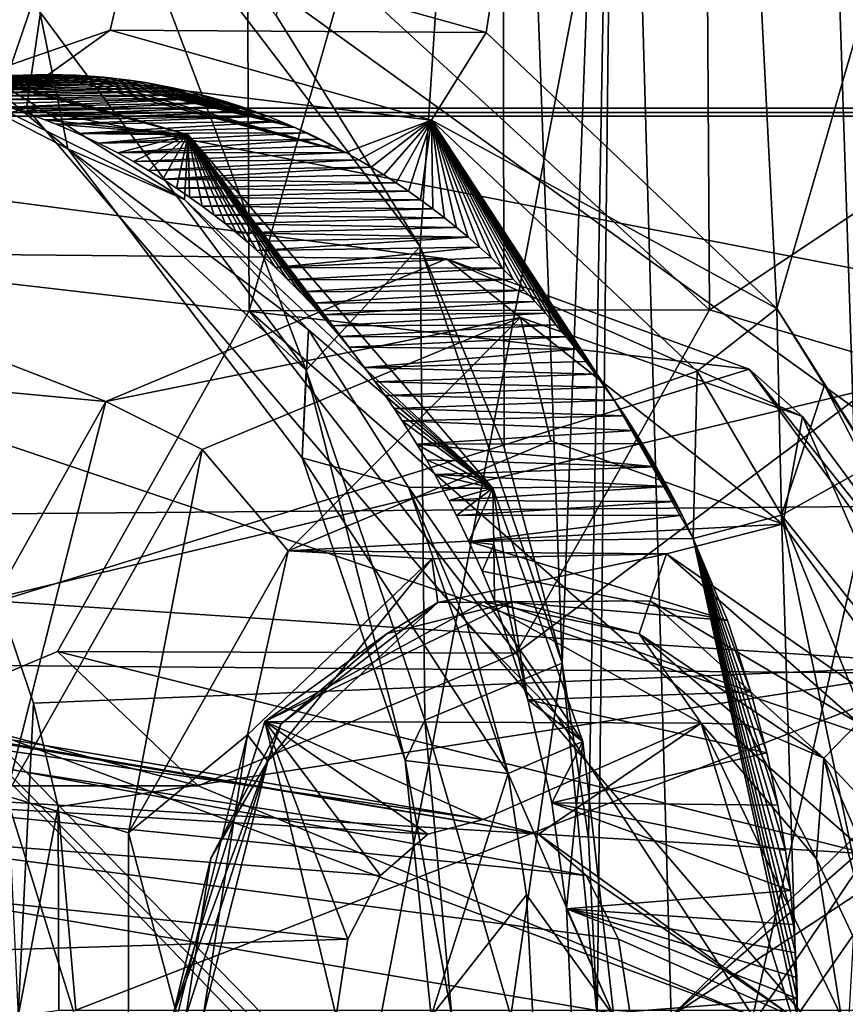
# Model space of a CAD drawing. Header units: metres. Extents: x -150 to 307, y -550 to 84.
# Tile 844 of 1056: x 195.9 to 197.69, y 0.03 to 2.16. Entities that reach past the tile are written whole.
import ezdxf

# ---------------------------------------------------------------- set-up
doc = ezdxf.new("R2010")
doc.units = ezdxf.units.M
doc.layers.add('solid_26006363', color=7, linetype='CONTINUOUS')

msp = doc.modelspace()

# ---------------------------------------------------------------- linework, layer by layer
at = {"layer": 'solid_26006363'}
for points in [[(198.146072, 19.081144, 915.328857), (199.540802, 0, 917.246277), (194.786896, 17.972216, 912.335938)], [(194.786896, 17.972216, 912.335938), (199.540802, 0, 917.246277), (191.723465, 15.818817, 909.606506)], [(191.723465, 15.818817, 909.606506), (199.540802, 0, 917.246277), (189.133835, 12.746095, 907.299255)], [(189.133835, 12.746095, 907.299255), (199.540802, 0, 917.246277), (187.168488, 8.932622, 905.548157)], [(195.273636, 11.861662, 915.513367), (195.172546, 0, 915.799988), (198.57399, 9.923516, 918.496826)], [(195.172546, 0, 915.799988), (196.683487, -0.000001, 917.118408), (198.57399, 9.923516, 918.496826)], [(196.683487, -0.000001, 917.118408), (198.445267, -0.000005, 918.641296), (198.57399, 9.923516, 918.496826)], [(187.168488, 8.932622, 905.548157), (199.540802, 0, 917.246277), (185.941635, 4.600022, 904.455078)], [(196.393082, 2.456889, 883.557129), (196.397308, 1.532032, 883.546936), (197.566177, 5.639544, 884.589905)], [(196.397308, 1.532032, 883.546936), (197.740829, 0.352828, 884.618469), (197.566177, 5.639544, 884.589905)], [(197.893372, 0.740257, 884.742798), (197.566177, 5.639544, 884.589905), (197.740829, 0.352828, 884.618469)], [(197.893372, 0.740257, 884.742798), (198.140289, 1.033847, 884.943542), (197.566177, 5.639544, 884.589905)], [(201.056717, 3.687634, 887.347107), (197.566177, 5.639544, 884.589905), (198.140289, 1.033847, 884.943542)], [(197.364212, 5.050066, 876.096985), (196.912155, 2.136158, 875.653564), (196.144913, 2.349464, 875.048401)], [(197.364212, 5.050066, 876.096985), (197.542923, 1.536497, 876.146423), (196.912155, 2.136158, 875.653564)], [(198.376495, 4.409564, 876.876587), (197.542923, 1.536497, 876.146423), (197.364212, 5.050066, 876.096985)], [(196.144913, 2.349464, 875.048401), (195.222839, 2.032915, 874.311462), (192.500885, 5.038192, 872.27356)], [(185.941635, 4.600022, 904.455078), (199.540802, 0, 917.246277), (185.524597, 0.000002, 904.083557)], [(198.376495, 4.409564, 876.876587), (198.516739, -0.000012, 876.913696), (197.542923, 1.536497, 876.146423)], [(196.94545, 4.357071, 878.67627), (196.455948, 2.17332, 878.230652), (196.768707, 1.671307, 878.472229)], [(196.951218, 1.2349, 878.612854), (196.94545, 4.357071, 878.67627), (196.768707, 1.671307, 878.472229)], [(196.951218, 1.2349, 878.612854), (197.077377, 0.766851, 878.7099), (196.94545, 4.357071, 878.67627)], [(197.198502, 4.045832, 878.867554), (196.94545, 4.357071, 878.67627), (197.077377, 0.766851, 878.7099)], [(197.134232, 0.386389, 878.753601), (197.198502, 4.045832, 878.867554), (197.077377, 0.766851, 878.7099)], [(197.134232, 0.386389, 878.753601), (197.15332, -0.000002, 878.76825), (197.198502, 4.045832, 878.867554)], [(197.15332, -0.000002, 878.76825), (197.313873, -0.000017, 878.896484), (197.198502, 4.045832, 878.867554)], [(197.198502, 4.045832, 878.867554), (197.313873, -0.000017, 878.896484), (199.410416, 2.050425, 880.590576)], [(197.198502, 4.045832, 878.867554), (199.410416, 2.050425, 880.590576), (200.126251, 2.782509, 881.177979)], [(52.118008, 3.784486, 673.061707), (287.815277, 3.786167, -97.865639), (287.022736, 1.972128, -98.107941)], [(179.537231, 1.972128, -280.206024), (195.914063, 1.972128, -275.727936), (179.708069, 3.786167, -281.016968)], [(195.914063, 1.972128, -275.727936), (196.179626, 3.786167, -276.513), (179.708069, 3.786167, -281.016968)], [(195.914063, 1.972128, -275.727936), (211.64624, 1.972128, -269.344177), (196.179626, 3.786167, -276.513)], [(211.64624, 1.972128, -269.344177), (212.002808, 3.786167, -270.092316), (196.179626, 3.786167, -276.513)], [(51.326496, 1.972128, 672.819702), (52.118008, 3.784486, 673.061707), (287.022736, 1.972128, -98.107941)], [(63.380936, 3.784486, 676.505127), (64.172447, 1.972128, 676.747131), (299.085419, 3.771021, -94.420006)], [(64.172447, 1.972128, 676.747131), (299.873505, 1.954857, -94.17907), (299.085419, 3.771021, -94.420006)], [(182.137512, 3.771021, -292.54895), (199.95607, 3.771021, -287.676636), (182.307404, 1.954857, -293.355347)], [(199.95607, 3.771021, -287.676636), (200.220139, 1.954857, -288.457275), (182.307404, 1.954857, -293.355347)], [(196.003555, 1.883528, 877.24646), (195.942871, 2.180866, 877.659729), (195.098282, 2.639075, 877.015381)], [(195.28009, 2.25854, 876.677856), (196.003555, 1.883528, 877.24646), (195.098282, 2.639075, 877.015381)], [(196.521667, 1.403159, 878.096313), (196.076874, 2.579483, 877.936707), (195.942871, 2.180866, 877.659729)], [(196.768707, 1.671307, 878.472229), (196.455948, 2.17332, 878.230652), (196.076874, 2.579483, 877.936707)], [(196.521667, 1.403159, 878.096313), (196.768707, 1.671307, 878.472229), (196.076874, 2.579483, 877.936707)], [(197.396973, 1.534162, 882.426025), (196.393082, 2.456889, 883.557129), (197.391327, 2.460511, 882.434937)], [(197.396973, 1.534162, 882.426025), (197.391327, 2.460511, 882.434937), (198.656006, 2.373408, 883.449036)], [(197.396973, 1.534162, 882.426025), (196.397308, 1.532032, 883.546936), (196.393082, 2.456889, 883.557129)], [(197.809998, 1.412571, 882.756165), (197.396973, 1.534162, 882.426025), (198.656006, 2.373408, 883.449036)], [(195.257278, 1.849392, 874.447876), (195.222839, 2.032915, 874.311462), (196.144913, 2.349464, 875.048401)], [(196.095612, 2.141456, 875.110535), (195.257278, 1.849392, 874.447876), (196.144913, 2.349464, 875.048401)], [(196.095612, 2.141456, 875.110535), (196.144913, 2.349464, 875.048401), (196.912155, 2.136158, 875.653564)], [(196.257523, 1.773507, 876.795593), (196.003555, 1.883528, 877.24646), (195.28009, 2.25854, 876.677856)], [(195.83519, 2.039029, 876.485596), (196.257523, 1.773507, 876.795593), (195.28009, 2.25854, 876.677856)], [(196.521667, 1.403159, 878.096313), (195.942871, 2.180866, 877.659729), (196.003555, 1.883528, 877.24646)], [(195.9617, 2.044778, 875.279297), (195.257278, 1.849392, 874.447876), (196.095612, 2.141456, 875.110535)], [(196.265091, 1.914154, 876.413025), (195.83519, 2.039029, 876.485596), (195.372971, 2.154732, 876.141846)], [(196.265091, 1.914154, 876.413025), (195.372971, 2.154732, 876.141846), (195.427307, 2.146837, 875.751709)], [(195.953766, 1.946818, 876.166138), (196.265091, 1.914154, 876.413025), (195.427307, 2.146837, 875.751709)], [(195.928482, 1.95616, 876.14624), (195.953766, 1.946818, 876.166138), (195.427307, 2.146837, 875.751709)], [(195.902542, 1.965158, 876.125793), (195.928482, 1.95616, 876.14624), (195.427307, 2.146837, 875.751709)], [(195.875946, 1.973771, 876.104797), (195.902542, 1.965158, 876.125793), (195.427307, 2.146837, 875.751709)], [(196.79364, 1.945553, 875.663757), (195.9617, 2.044778, 875.279297), (196.095612, 2.141456, 875.110535)], [(196.79364, 1.945553, 875.663757), (196.095612, 2.141456, 875.110535), (196.912155, 2.136158, 875.653564)], [(196.79364, 1.945553, 875.663757), (196.912155, 2.136158, 875.653564), (197.542923, 1.536497, 876.146423)], [(195.9617, 2.044778, 875.279297), (195.494873, 2.032519, 875.803284), (194.701538, 1.760772, 875.169678)], [(195.9617, 2.044778, 875.279297), (194.701538, 1.760772, 875.169678), (195.155396, 1.769832, 874.645142)], [(195.9617, 2.044778, 875.279297), (195.155396, 1.769832, 874.645142), (195.257278, 1.849392, 874.447876)], [(195.991852, 2.044416, 875.302795), (195.494873, 2.032519, 875.803284), (195.9617, 2.044778, 875.279297)], [(195.991852, 2.044416, 875.302795), (195.531189, 2.031989, 875.832092), (195.494873, 2.032519, 875.803284)], [(195.991852, 2.044416, 875.302795), (196.022003, 2.043349, 875.326294), (195.531189, 2.031989, 875.832092)], [(196.022003, 2.043349, 875.326294), (195.566696, 2.030445, 875.860229), (195.531189, 2.031989, 875.832092)], [(196.022003, 2.043349, 875.326294), (196.052139, 2.041569, 875.349731), (195.566696, 2.030445, 875.860229)], [(196.052139, 2.041569, 875.349731), (195.60141, 2.02796, 875.887756), (195.566696, 2.030445, 875.860229)], [(196.052139, 2.041569, 875.349731), (196.082245, 2.039078, 875.373169), (195.60141, 2.02796, 875.887756)], [(196.082245, 2.039078, 875.373169), (195.635284, 2.024602, 875.914551), (195.60141, 2.02796, 875.887756)], [(196.082245, 2.039078, 875.373169), (196.112305, 2.03588, 875.396545), (195.635284, 2.024602, 875.914551)], [(196.112305, 2.03588, 875.396545), (195.668304, 2.02044, 875.940735), (195.635284, 2.024602, 875.914551)], [(196.112305, 2.03588, 875.396545), (196.142334, 2.031975, 875.419861), (195.668304, 2.02044, 875.940735)], [(196.142334, 2.031975, 875.419861), (195.700394, 2.015549, 875.966125), (195.668304, 2.02044, 875.940735)], [(196.142334, 2.031975, 875.419861), (196.172287, 2.027365, 875.443115), (195.700394, 2.015549, 875.966125)], [(196.265091, 1.914154, 876.413025), (196.257523, 1.773507, 876.795593), (195.83519, 2.039029, 876.485596)], [(195.991852, 2.044416, 875.302795), (195.9617, 2.044778, 875.279297), (196.607513, 1.875472, 875.779785)], [(196.79364, 1.945553, 875.663757), (196.607513, 1.875472, 875.779785), (195.9617, 2.044778, 875.279297)], [(195.991852, 2.044416, 875.302795), (196.607513, 1.875472, 875.779785), (196.022003, 2.043349, 875.326294)], [(196.022003, 2.043349, 875.326294), (196.607513, 1.875472, 875.779785), (196.494965, 1.930861, 875.692993)], [(196.022003, 2.043349, 875.326294), (196.494965, 1.930861, 875.692993), (196.052139, 2.041569, 875.349731)], [(196.052139, 2.041569, 875.349731), (196.494965, 1.930861, 875.692993), (196.082245, 2.039078, 875.373169)], [(196.082245, 2.039078, 875.373169), (196.494965, 1.930861, 875.692993), (196.112305, 2.03588, 875.396545)], [(196.112305, 2.03588, 875.396545), (196.494965, 1.930861, 875.692993), (196.142334, 2.031975, 875.419861)], [(196.142334, 2.031975, 875.419861), (196.494965, 1.930861, 875.692993), (196.172287, 2.027365, 875.443115)], [(199.410416, 2.050425, 880.590576), (197.313873, -0.000017, 878.896484), (199.166473, 1.613418, 880.389099)], [(196.172287, 2.027365, 875.443115), (195.731598, 2.009992, 875.990784), (195.700394, 2.015549, 875.966125)], [(196.172287, 2.027365, 875.443115), (196.202179, 2.022055, 875.46637), (195.731598, 2.009992, 875.990784)], [(196.202179, 2.022055, 875.46637), (196.231995, 2.016044, 875.489502), (195.731598, 2.009992, 875.990784)], [(196.231995, 2.016044, 875.489502), (195.761978, 2.003815, 876.014771), (195.731598, 2.009992, 875.990784)], [(196.231995, 2.016044, 875.489502), (196.261719, 2.009336, 875.512512), (195.761978, 2.003815, 876.014771)], [(196.172287, 2.027365, 875.443115), (196.494965, 1.930861, 875.692993), (196.202179, 2.022055, 875.46637)], [(196.202179, 2.022055, 875.46637), (196.494965, 1.930861, 875.692993), (196.437561, 1.954566, 875.648682)], [(196.202179, 2.022055, 875.46637), (196.437561, 1.954566, 875.648682), (196.261719, 2.009336, 875.512512)], [(196.202179, 2.022055, 875.46637), (196.261719, 2.009336, 875.512512), (196.231995, 2.016044, 875.489502)], [(196.261719, 2.009336, 875.512512), (195.791611, 1.997056, 876.038208), (195.761978, 2.003815, 876.014771)], [(196.261719, 2.009336, 875.512512), (196.291336, 2.001933, 875.535522), (195.791611, 1.997056, 876.038208)], [(196.291336, 2.001933, 875.535522), (195.820526, 1.989753, 876.061035), (195.791611, 1.997056, 876.038208)], [(196.291336, 2.001933, 875.535522), (196.320847, 1.993836, 875.55835), (195.820526, 1.989753, 876.061035)], [(196.320847, 1.993836, 875.55835), (195.848618, 1.981979, 876.083191), (195.820526, 1.989753, 876.061035)], [(196.320847, 1.993836, 875.55835), (195.875946, 1.973771, 876.104797), (195.848618, 1.981979, 876.083191)], [(196.320847, 1.993836, 875.55835), (196.350235, 1.985049, 875.581116), (195.875946, 1.973771, 876.104797)], [(196.261719, 2.009336, 875.512512), (196.437561, 1.954566, 875.648682), (196.291336, 2.001933, 875.535522)], [(196.291336, 2.001933, 875.535522), (196.437561, 1.954566, 875.648682), (196.320847, 1.993836, 875.55835)], [(196.320847, 1.993836, 875.55835), (196.437561, 1.954566, 875.648682), (196.379486, 1.975572, 875.60376)], [(196.320847, 1.993836, 875.55835), (196.379486, 1.975572, 875.60376), (196.350235, 1.985049, 875.581116)], [(51.326496, 1.972128, 672.819702), (286.751587, 0, -98.190849), (51.055336, 0, 672.736816)], [(51.326496, 1.972128, 672.819702), (287.022736, 1.972128, -98.107941), (286.751587, 0, -98.190849)], [(64.172447, 1.972128, 676.747131), (64.443604, 0, 676.830017), (299.873505, 1.954857, -94.17907)], [(179.537231, 1.972128, -280.206024), (188.927185, 0, -277.599701), (195.914063, 1.972128, -275.727936)], [(195.914063, 1.972128, -275.727936), (188.927185, 0, -277.599701), (197.603653, 0, -274.843964)], [(196.350235, 1.985049, 875.581116), (195.902542, 1.965158, 876.125793), (195.875946, 1.973771, 876.104797)], [(196.350235, 1.985049, 875.581116), (196.379486, 1.975572, 875.60376), (195.902542, 1.965158, 876.125793)], [(196.379486, 1.975572, 875.60376), (195.928482, 1.95616, 876.14624), (195.902542, 1.965158, 876.125793)], [(195.914063, 1.972128, -275.727936), (197.603653, 0, -274.843964), (206.087204, 0, -271.541718)], [(195.914063, 1.972128, -275.727936), (206.087204, 0, -271.541718), (211.64624, 1.972128, -269.344177)], [(196.379486, 1.975572, 875.60376), (196.4086, 1.96541, 875.626282), (195.928482, 1.95616, 876.14624)], [(196.379486, 1.975572, 875.60376), (196.437561, 1.954566, 875.648682), (196.4086, 1.96541, 875.626282)], [(64.443604, 0, 676.830017), (300.139832, 0, -94.097641), (299.873505, 1.954857, -94.17907)], [(182.307404, 1.954857, -293.355347), (200.220139, 1.954857, -288.457275), (192.05072, 0, -291.263794)], [(200.220139, 1.954857, -288.457275), (210.262085, 0, -284.97406), (192.05072, 0, -291.263794)], [(196.086395, 1.334746, 873.704224), (193.592865, 1.568165, 876.198669), (194.498505, 1.95049, 876.922424)], [(196.825668, 1.644438, 874.310364), (194.498505, 1.95049, 876.922424), (195.285217, 1.65896, 877.542664)], [(196.825668, 1.644438, 874.310364), (196.086395, 1.334746, 873.704224), (194.498505, 1.95049, 876.922424)], [(196.4086, 1.96541, 875.626282), (195.953766, 1.946818, 876.166138), (195.928482, 1.95616, 876.14624)], [(196.4086, 1.96541, 875.626282), (196.437561, 1.954566, 875.648682), (195.953766, 1.946818, 876.166138)], [(196.437561, 1.954566, 875.648682), (195.978317, 1.937189, 876.185486), (195.953766, 1.946818, 876.166138)], [(195.953766, 1.946818, 876.166138), (195.978317, 1.937189, 876.185486), (196.265091, 1.914154, 876.413025)], [(196.437561, 1.954566, 875.648682), (196.466354, 1.943049, 875.670898), (195.978317, 1.937189, 876.185486)], [(196.437561, 1.954566, 875.648682), (196.494965, 1.930861, 875.692993), (196.466354, 1.943049, 875.670898)], [(196.466354, 1.943049, 875.670898), (196.025452, 1.91715, 876.222595), (195.978317, 1.937189, 876.185486)], [(195.978317, 1.937189, 876.185486), (196.025452, 1.91715, 876.222595), (196.265091, 1.914154, 876.413025)], [(196.466354, 1.943049, 875.670898), (196.494965, 1.930861, 875.692993), (196.025452, 1.91715, 876.222595)], [(196.494965, 1.930861, 875.692993), (196.523407, 1.918006, 875.714966), (196.025452, 1.91715, 876.222595)], [(196.494965, 1.930861, 875.692993), (196.607513, 1.875472, 875.779785), (196.551636, 1.904487, 875.736694)], [(196.494965, 1.930861, 875.692993), (196.551636, 1.904487, 875.736694), (196.523407, 1.918006, 875.714966)], [(196.79364, 1.945553, 875.663757), (196.635483, 1.859784, 875.801331), (196.607513, 1.875472, 875.779785)], [(196.79364, 1.945553, 875.663757), (196.662537, 1.843837, 875.822144), (196.635483, 1.859784, 875.801331)], [(196.79364, 1.945553, 875.663757), (196.689713, 1.827043, 875.843018), (196.662537, 1.843837, 875.822144)], [(196.79364, 1.945553, 875.663757), (196.71666, 1.8096, 875.86377), (196.689713, 1.827043, 875.843018)], [(196.79364, 1.945553, 875.663757), (196.743362, 1.791511, 875.884277), (196.71666, 1.8096, 875.86377)], [(196.79364, 1.945553, 875.663757), (196.769806, 1.772776, 875.904602), (196.743362, 1.791511, 875.884277)], [(196.79364, 1.945553, 875.663757), (196.796005, 1.753402, 875.924683), (196.769806, 1.772776, 875.904602)], [(196.79364, 1.945553, 875.663757), (197.542923, 1.536497, 876.146423), (197.370377, 1.400549, 876.11261)], [(196.79364, 1.945553, 875.663757), (197.189987, 1.337646, 876.226135), (197.169998, 1.366087, 876.210876)], [(196.79364, 1.945553, 875.663757), (197.370377, 1.400549, 876.11261), (197.189987, 1.337646, 876.226135)], [(196.79364, 1.945553, 875.663757), (197.169998, 1.366087, 876.210876), (197.149567, 1.394084, 876.195313)], [(196.79364, 1.945553, 875.663757), (197.149567, 1.394084, 876.195313), (197.128693, 1.421629, 876.179382)], [(196.79364, 1.945553, 875.663757), (197.128693, 1.421629, 876.179382), (197.107407, 1.44871, 876.163147)], [(196.79364, 1.945553, 875.663757), (197.107407, 1.44871, 876.163147), (197.085678, 1.475317, 876.146545)], [(196.79364, 1.945553, 875.663757), (197.085678, 1.475317, 876.146545), (197.063538, 1.501439, 876.129639)], [(196.79364, 1.945553, 875.663757), (197.063538, 1.501439, 876.129639), (197.041, 1.527063, 876.112427)], [(196.79364, 1.945553, 875.663757), (197.041, 1.527063, 876.112427), (197.018082, 1.552179, 876.09491)], [(196.79364, 1.945553, 875.663757), (197.018082, 1.552179, 876.09491), (196.994766, 1.576774, 876.077087)], [(196.79364, 1.945553, 875.663757), (196.994766, 1.576774, 876.077087), (196.971085, 1.600838, 876.05896)], [(196.79364, 1.945553, 875.663757), (196.971085, 1.600838, 876.05896), (196.947052, 1.624359, 876.040527)], [(196.79364, 1.945553, 875.663757), (196.947052, 1.624359, 876.040527), (196.922668, 1.647324, 876.021851)], [(196.79364, 1.945553, 875.663757), (196.922668, 1.647324, 876.021851), (196.897949, 1.669722, 876.00293)], [(196.79364, 1.945553, 875.663757), (196.897949, 1.669722, 876.00293), (196.87291, 1.691542, 875.983704)], [(196.79364, 1.945553, 875.663757), (196.87291, 1.691542, 875.983704), (196.847565, 1.712772, 875.964294)], [(196.79364, 1.945553, 875.663757), (196.847565, 1.712772, 875.964294), (196.821915, 1.733397, 875.94458)], [(196.79364, 1.945553, 875.663757), (196.821915, 1.733397, 875.94458), (196.796005, 1.753402, 875.924683)], [(196.523407, 1.918006, 875.714966), (196.07019, 1.896189, 876.257813), (196.025452, 1.91715, 876.222595)], [(196.025452, 1.91715, 876.222595), (196.07019, 1.896189, 876.257813), (196.265091, 1.914154, 876.413025)], [(196.523407, 1.918006, 875.714966), (196.551636, 1.904487, 875.736694), (196.07019, 1.896189, 876.257813)], [(196.07019, 1.896189, 876.257813), (196.112488, 1.874574, 876.291077), (196.265091, 1.914154, 876.413025)], [(196.551636, 1.904487, 875.736694), (196.112488, 1.874574, 876.291077), (196.07019, 1.896189, 876.257813)], [(196.112488, 1.874574, 876.291077), (196.146591, 1.855841, 876.317932), (196.265091, 1.914154, 876.413025)], [(196.551636, 1.904487, 875.736694), (196.579681, 1.890308, 875.758301), (196.112488, 1.874574, 876.291077)], [(196.146591, 1.855841, 876.317932), (196.179153, 1.836821, 876.343506), (196.265091, 1.914154, 876.413025)], [(196.179153, 1.836821, 876.343506), (196.21022, 1.81761, 876.36792), (196.265091, 1.914154, 876.413025)], [(196.21022, 1.81761, 876.36792), (196.239944, 1.798222, 876.391235), (196.265091, 1.914154, 876.413025)], [(196.239944, 1.798222, 876.391235), (196.268311, 1.778775, 876.413513), (196.265091, 1.914154, 876.413025)], [(196.265091, 1.914154, 876.413025), (196.926834, 1.146719, 876.929993), (196.257523, 1.773507, 876.795593)], [(196.671402, 1.377871, 876.728943), (196.926834, 1.146719, 876.929993), (196.265091, 1.914154, 876.413025)], [(196.648178, 1.409064, 876.710815), (196.671402, 1.377871, 876.728943), (196.265091, 1.914154, 876.413025)], [(196.613831, 1.452886, 876.684021), (196.648178, 1.409064, 876.710815), (196.265091, 1.914154, 876.413025)], [(196.595047, 1.475743, 876.669312), (196.613831, 1.452886, 876.684021), (196.265091, 1.914154, 876.413025)], [(196.575089, 1.499244, 876.653748), (196.595047, 1.475743, 876.669312), (196.265091, 1.914154, 876.413025)], [(196.553894, 1.523351, 876.637146), (196.575089, 1.499244, 876.653748), (196.265091, 1.914154, 876.413025)], [(196.531342, 1.548086, 876.619507), (196.553894, 1.523351, 876.637146), (196.265091, 1.914154, 876.413025)], [(196.507355, 1.573388, 876.600769), (196.531342, 1.548086, 876.619507), (196.265091, 1.914154, 876.413025)], [(196.481827, 1.59928, 876.580811), (196.507355, 1.573388, 876.600769), (196.265091, 1.914154, 876.413025)], [(196.454666, 1.625672, 876.55957), (196.481827, 1.59928, 876.580811), (196.265091, 1.914154, 876.413025)], [(196.414093, 1.663038, 876.527771), (196.454666, 1.625672, 876.55957), (196.265091, 1.914154, 876.413025)], [(196.392441, 1.682001, 876.510803), (196.414093, 1.663038, 876.527771), (196.265091, 1.914154, 876.413025)], [(196.369766, 1.701166, 876.493042), (196.392441, 1.682001, 876.510803), (196.265091, 1.914154, 876.413025)], [(196.3461, 1.720444, 876.474487), (196.369766, 1.701166, 876.493042), (196.265091, 1.914154, 876.413025)], [(196.32135, 1.739825, 876.455078), (196.3461, 1.720444, 876.474487), (196.265091, 1.914154, 876.413025)], [(196.29541, 1.759307, 876.434753), (196.32135, 1.739825, 876.455078), (196.265091, 1.914154, 876.413025)], [(196.268311, 1.778775, 876.413513), (196.29541, 1.759307, 876.434753), (196.265091, 1.914154, 876.413025)], [(196.551636, 1.904487, 875.736694), (196.607513, 1.875472, 875.779785), (196.579681, 1.890308, 875.758301)], [(196.512405, 1.212496, 877.613098), (196.521667, 1.403159, 878.096313), (196.003555, 1.883528, 877.24646)], [(196.526367, 1.490305, 876.990845), (196.003555, 1.883528, 877.24646), (196.257523, 1.773507, 876.795593)], [(196.526367, 1.490305, 876.990845), (196.512405, 1.212496, 877.613098), (196.003555, 1.883528, 877.24646)], [(196.579681, 1.890308, 875.758301), (196.607513, 1.875472, 875.779785), (196.112488, 1.874574, 876.291077)], [(196.607513, 1.875472, 875.779785), (196.146591, 1.855841, 876.317932), (196.112488, 1.874574, 876.291077)], [(196.607513, 1.875472, 875.779785), (196.635483, 1.859784, 875.801331), (196.146591, 1.855841, 876.317932)], [(196.635483, 1.859784, 875.801331), (196.179153, 1.836821, 876.343506), (196.146591, 1.855841, 876.317932)], [(196.635483, 1.859784, 875.801331), (196.662537, 1.843837, 875.822144), (196.179153, 1.836821, 876.343506)], [(196.662537, 1.843837, 875.822144), (196.21022, 1.81761, 876.36792), (196.179153, 1.836821, 876.343506)], [(196.662537, 1.843837, 875.822144), (196.689713, 1.827043, 875.843018), (196.21022, 1.81761, 876.36792)], [(196.689713, 1.827043, 875.843018), (196.71666, 1.8096, 875.86377), (196.21022, 1.81761, 876.36792)], [(196.71666, 1.8096, 875.86377), (196.239944, 1.798222, 876.391235), (196.21022, 1.81761, 876.36792)], [(196.71666, 1.8096, 875.86377), (196.743362, 1.791511, 875.884277), (196.239944, 1.798222, 876.391235)], [(196.743362, 1.791511, 875.884277), (196.268311, 1.778775, 876.413513), (196.239944, 1.798222, 876.391235)], [(196.743362, 1.791511, 875.884277), (196.769806, 1.772776, 875.904602), (196.268311, 1.778775, 876.413513)], [(196.769806, 1.772776, 875.904602), (196.29541, 1.759307, 876.434753), (196.268311, 1.778775, 876.413513)], [(196.926834, 1.146719, 876.929993), (196.526367, 1.490305, 876.990845), (196.257523, 1.773507, 876.795593)], [(196.769806, 1.772776, 875.904602), (196.796005, 1.753402, 875.924683), (196.29541, 1.759307, 876.434753)], [(196.796005, 1.753402, 875.924683), (196.32135, 1.739825, 876.455078), (196.29541, 1.759307, 876.434753)], [(196.796005, 1.753402, 875.924683), (196.821915, 1.733397, 875.94458), (196.32135, 1.739825, 876.455078)], [(196.821915, 1.733397, 875.94458), (196.3461, 1.720444, 876.474487), (196.32135, 1.739825, 876.455078)], [(196.821915, 1.733397, 875.94458), (196.847565, 1.712772, 875.964294), (196.3461, 1.720444, 876.474487)], [(196.847565, 1.712772, 875.964294), (196.369766, 1.701166, 876.493042), (196.3461, 1.720444, 876.474487)], [(196.847565, 1.712772, 875.964294), (196.87291, 1.691542, 875.983704), (196.369766, 1.701166, 876.493042)], [(196.87291, 1.691542, 875.983704), (196.392441, 1.682001, 876.510803), (196.369766, 1.701166, 876.493042)], [(196.87291, 1.691542, 875.983704), (196.414093, 1.663038, 876.527771), (196.392441, 1.682001, 876.510803)], [(196.87291, 1.691542, 875.983704), (196.897949, 1.669722, 876.00293), (196.414093, 1.663038, 876.527771)], [(196.897949, 1.669722, 876.00293), (196.454666, 1.625672, 876.55957), (196.414093, 1.663038, 876.527771)], [(196.897949, 1.669722, 876.00293), (196.922668, 1.647324, 876.021851), (196.454666, 1.625672, 876.55957)], [(196.779099, 0.64314, 878.293213), (196.768707, 1.671307, 878.472229), (196.521667, 1.403159, 878.096313)], [(196.951218, 1.2349, 878.612854), (196.768707, 1.671307, 878.472229), (197.077377, 0.766851, 878.7099)], [(196.779099, 0.64314, 878.293213), (197.077377, 0.766851, 878.7099), (196.768707, 1.671307, 878.472229)], [(197.483032, 1.404932, 874.846069), (195.285217, 1.65896, 877.542664), (195.853302, 0.901323, 877.986633)], [(197.483032, 1.404932, 874.846069), (196.825668, 1.644438, 874.310364), (195.285217, 1.65896, 877.542664)], [(196.922668, 1.647324, 876.021851), (196.947052, 1.624359, 876.040527), (196.454666, 1.625672, 876.55957)], [(196.986496, 1.517393, 874.107422), (196.086395, 1.334746, 873.704224), (196.825668, 1.644438, 874.310364)], [(196.947052, 1.624359, 876.040527), (196.481827, 1.59928, 876.580811), (196.454666, 1.625672, 876.55957)], [(197.599228, 1.302376, 874.598022), (196.825668, 1.644438, 874.310364), (197.483032, 1.404932, 874.846069)], [(197.599228, 1.302376, 874.598022), (196.986496, 1.517393, 874.107422), (196.825668, 1.644438, 874.310364)], [(196.947052, 1.624359, 876.040527), (196.971085, 1.600838, 876.05896), (196.481827, 1.59928, 876.580811)], [(199.166473, 1.613418, 880.389099), (197.313873, -0.000017, 878.896484), (198.969345, 1.087992, 880.225891)], [(196.971085, 1.600838, 876.05896), (196.507355, 1.573388, 876.600769), (196.481827, 1.59928, 876.580811)], [(196.971085, 1.600838, 876.05896), (196.994766, 1.576774, 876.077087), (196.507355, 1.573388, 876.600769)], [(196.086395, 1.334746, 873.704224), (195.626236, 0.516149, 873.325134), (193.592865, 1.568165, 876.198669)], [(196.994766, 1.576774, 876.077087), (196.531342, 1.548086, 876.619507), (196.507355, 1.573388, 876.600769)], [(196.994766, 1.576774, 876.077087), (197.018082, 1.552179, 876.09491), (196.531342, 1.548086, 876.619507)], [(197.018082, 1.552179, 876.09491), (196.553894, 1.523351, 876.637146), (196.531342, 1.548086, 876.619507)], [(197.018082, 1.552179, 876.09491), (197.041, 1.527063, 876.112427), (196.553894, 1.523351, 876.637146)], [(196.397308, 1.532032, 883.546936), (195.981705, 0.791816, 883.207458), (197.740829, 0.352828, 884.618469)], [(196.977524, 0.788705, 882.083374), (195.981705, 0.791816, 883.207458), (196.397308, 1.532032, 883.546936)], [(196.977524, 0.788705, 882.083374), (196.397308, 1.532032, 883.546936), (197.396973, 1.534162, 882.426025)], [(197.041, 1.527063, 876.112427), (196.575089, 1.499244, 876.653748), (196.553894, 1.523351, 876.637146)], [(197.041, 1.527063, 876.112427), (197.063538, 1.501439, 876.129639), (196.575089, 1.499244, 876.653748)], [(197.809998, 1.412571, 882.756165), (196.977524, 0.788705, 882.083374), (197.396973, 1.534162, 882.426025)], [(197.370377, 1.400549, 876.11261), (197.542923, 1.536497, 876.146423), (197.553635, 1.088384, 876.250549)], [(197.646606, 1.370085, 876.227051), (197.553635, 1.088384, 876.250549), (197.542923, 1.536497, 876.146423)], [(198.516739, -0.000012, 876.913696), (197.646606, 1.370085, 876.227051), (197.542923, 1.536497, 876.146423)], [(196.295868, 1.23095, 873.556213), (196.086395, 1.334746, 873.704224), (196.986496, 1.517393, 874.107422)], [(196.481918, 1.010884, 873.569153), (196.295868, 1.23095, 873.556213), (196.986496, 1.517393, 874.107422)], [(196.481918, 1.010884, 873.569153), (196.986496, 1.517393, 874.107422), (197.052612, 1.249294, 874.024353)], [(197.063538, 1.501439, 876.129639), (196.595047, 1.475743, 876.669312), (196.575089, 1.499244, 876.653748)], [(197.063538, 1.501439, 876.129639), (197.085678, 1.475317, 876.146545), (196.595047, 1.475743, 876.669312)], [(197.556503, 1.068693, 874.422974), (197.052612, 1.249294, 874.024353), (196.986496, 1.517393, 874.107422)], [(197.599228, 1.302376, 874.598022), (197.556503, 1.068693, 874.422974), (196.986496, 1.517393, 874.107422)], [(196.526367, 1.490305, 876.990845), (196.743332, 1.148548, 877.1474), (196.512405, 1.212496, 877.613098)], [(196.926834, 1.146719, 876.929993), (196.743332, 1.148548, 877.1474), (196.526367, 1.490305, 876.990845)], [(197.085678, 1.475317, 876.146545), (196.613831, 1.452886, 876.684021), (196.595047, 1.475743, 876.669312)], [(197.085678, 1.475317, 876.146545), (197.107407, 1.44871, 876.163147), (196.613831, 1.452886, 876.684021)], [(197.107407, 1.44871, 876.163147), (196.648178, 1.409064, 876.710815), (196.613831, 1.452886, 876.684021)], [(197.107407, 1.44871, 876.163147), (197.128693, 1.421629, 876.179382), (196.648178, 1.409064, 876.710815)], [(197.128693, 1.421629, 876.179382), (197.149567, 1.394084, 876.195313), (196.648178, 1.409064, 876.710815)], [(197.809998, 1.412571, 882.756165), (197.490952, -0.000001, 882.492859), (196.977524, 0.788705, 882.083374)], [(197.936996, 0, 882.634705), (197.490952, -0.000001, 882.492859), (197.809998, 1.412571, 882.756165)], [(197.483032, 1.404932, 874.846069), (195.853302, 0.901323, 877.986633), (197.95253, 0.762487, 875.226501)], [(196.736298, 0.55558, 877.779541), (196.521667, 1.403159, 878.096313), (196.512405, 1.212496, 877.613098)], [(196.779099, 0.64314, 878.293213), (196.521667, 1.403159, 878.096313), (196.736298, 0.55558, 877.779541)], [(197.149567, 1.394084, 876.195313), (196.671402, 1.377871, 876.728943), (196.648178, 1.409064, 876.710815)], [(197.149567, 1.394084, 876.195313), (197.169998, 1.366087, 876.210876), (196.671402, 1.377871, 876.728943)], [(197.370377, 1.400549, 876.11261), (197.361847, 1.037535, 876.357056), (197.189987, 1.337646, 876.226135)], [(197.370377, 1.400549, 876.11261), (197.553635, 1.088384, 876.250549), (197.361847, 1.037535, 876.357056)], [(198.037231, 0.707179, 874.945313), (197.483032, 1.404932, 874.846069), (197.95253, 0.762487, 875.226501)], [(198.037231, 0.707179, 874.945313), (197.599228, 1.302376, 874.598022), (197.483032, 1.404932, 874.846069)], [(196.671402, 1.377871, 876.728943), (196.692673, 1.348085, 876.745544), (196.926834, 1.146719, 876.929993)], [(197.169998, 1.366087, 876.210876), (196.692673, 1.348085, 876.745544), (196.671402, 1.377871, 876.728943)], [(197.646606, 1.370085, 876.227051), (197.738373, 1.191783, 876.29834), (197.553635, 1.088384, 876.250549)], [(198.516739, -0.000012, 876.913696), (197.738373, 1.191783, 876.29834), (197.646606, 1.370085, 876.227051)], [(197.169998, 1.366087, 876.210876), (197.189987, 1.337646, 876.226135), (196.692673, 1.348085, 876.745544)], [(196.692673, 1.348085, 876.745544), (196.712189, 1.319687, 876.760803), (196.926834, 1.146719, 876.929993)], [(197.189987, 1.337646, 876.226135), (196.712189, 1.319687, 876.760803), (196.692673, 1.348085, 876.745544)], [(195.869675, 0.478622, 873.212891), (195.626236, 0.516149, 873.325134), (196.086395, 1.334746, 873.704224)], [(196.295868, 1.23095, 873.556213), (195.869675, 0.478622, 873.212891), (196.086395, 1.334746, 873.704224)], [(197.189987, 1.337646, 876.226135), (197.212997, 1.303556, 876.243652), (196.712189, 1.319687, 876.760803)], [(197.189987, 1.337646, 876.226135), (197.361847, 1.037535, 876.357056), (197.337433, 1.087796, 876.338501)], [(197.189987, 1.337646, 876.226135), (197.337433, 1.087796, 876.338501), (197.322205, 1.117615, 876.326904)], [(197.189987, 1.337646, 876.226135), (197.322205, 1.117615, 876.326904), (197.30484, 1.150264, 876.31366)], [(197.189987, 1.337646, 876.226135), (197.30484, 1.150264, 876.31366), (197.281036, 1.192955, 876.295532)], [(197.189987, 1.337646, 876.226135), (197.281036, 1.192955, 876.295532), (197.25116, 1.243447, 876.272766)], [(197.189987, 1.337646, 876.226135), (197.25116, 1.243447, 876.272766), (197.233261, 1.272207, 876.259094)], [(197.189987, 1.337646, 876.226135), (197.233261, 1.272207, 876.259094), (197.212997, 1.303556, 876.243652)], [(196.712189, 1.319687, 876.760803), (196.730103, 1.292648, 876.77478), (196.926834, 1.146719, 876.929993)], [(197.212997, 1.303556, 876.243652), (196.730103, 1.292648, 876.77478), (196.712189, 1.319687, 876.760803)], [(197.212997, 1.303556, 876.243652), (197.233261, 1.272207, 876.259094), (196.730103, 1.292648, 876.77478)], [(196.730103, 1.292648, 876.77478), (196.761734, 1.242481, 876.799438), (196.926834, 1.146719, 876.929993)], [(197.233261, 1.272207, 876.259094), (196.761734, 1.242481, 876.799438), (196.730103, 1.292648, 876.77478)], [(197.914383, 0.580043, 874.704346), (197.556503, 1.068693, 874.422974), (197.599228, 1.302376, 874.598022)], [(198.037231, 0.707179, 874.945313), (197.914383, 0.580043, 874.704346), (197.599228, 1.302376, 874.598022)], [(197.233261, 1.272207, 876.259094), (197.25116, 1.243447, 876.272766), (196.761734, 1.242481, 876.799438)], [(196.481918, 1.010884, 873.569153), (197.052612, 1.249294, 874.024353), (197.556503, 1.068693, 874.422974)], [(197.25116, 1.243447, 876.272766), (197.281036, 1.192955, 876.295532), (196.761734, 1.242481, 876.799438)], [(196.761734, 1.242481, 876.799438), (196.782272, 1.208091, 876.81543), (196.926834, 1.146719, 876.929993)], [(197.281036, 1.192955, 876.295532), (196.782272, 1.208091, 876.81543), (196.761734, 1.242481, 876.799438)], [(196.905716, 0.427086, 874.223328), (192.174896, 1.226036, 880.174988), (191.83963, 1.160587, 879.908203)], [(197.025894, 0.395663, 874.330383), (192.435074, 1.171152, 880.381104), (192.174896, 1.226036, 880.174988)], [(197.025894, 0.395663, 874.330383), (192.174896, 1.226036, 880.174988), (196.905716, 0.427086, 874.223328)], [(196.13559, 0.398488, 873.29071), (195.869675, 0.478622, 873.212891), (196.295868, 1.23095, 873.556213)], [(196.481918, 1.010884, 873.569153), (196.13559, 0.398488, 873.29071), (196.295868, 1.23095, 873.556213)], [(196.960144, 0.527097, 877.303162), (196.512405, 1.212496, 877.613098), (196.743332, 1.148548, 877.1474)], [(196.736298, 0.55558, 877.779541), (196.512405, 1.212496, 877.613098), (196.960144, 0.527097, 877.303162)], [(196.782272, 1.208091, 876.81543), (196.800461, 1.176295, 876.82959), (196.926834, 1.146719, 876.929993)], [(197.281036, 1.192955, 876.295532), (196.800461, 1.176295, 876.82959), (196.782272, 1.208091, 876.81543)], [(197.281036, 1.192955, 876.295532), (197.30484, 1.150264, 876.31366), (196.800461, 1.176295, 876.82959)], [(196.800461, 1.176295, 876.82959), (196.81662, 1.146933, 876.842224), (196.926834, 1.146719, 876.929993)], [(197.30484, 1.150264, 876.31366), (196.81662, 1.146933, 876.842224), (196.800461, 1.176295, 876.82959)], [(197.553635, 1.088384, 876.250549), (197.738373, 1.191783, 876.29834), (197.929337, 0.620123, 876.446472)], [(196.785553, 0.395663, 874.116272), (191.83963, 1.160587, 879.908203), (191.372345, 0.716294, 879.533813)], [(196.905716, 0.427086, 874.223328), (191.83963, 1.160587, 879.908203), (196.785553, 0.395663, 874.116272)], [(197.129013, 0.305238, 874.422241), (192.92276, 0.730521, 880.765259), (192.435074, 1.171152, 880.381104)], [(197.129013, 0.305238, 874.422241), (192.435074, 1.171152, 880.381104), (197.025894, 0.395663, 874.330383)], [(196.87059, 0.850333, 877.238892), (196.960144, 0.527097, 877.303162), (196.743332, 1.148548, 877.1474)], [(197.122208, 0.596641, 877.081787), (196.87059, 0.850333, 877.238892), (196.743332, 1.148548, 877.1474)], [(196.926834, 1.146719, 876.929993), (197.122208, 0.596641, 877.081787), (196.743332, 1.148548, 877.1474)], [(197.30484, 1.150264, 876.31366), (196.831009, 1.119846, 876.853394), (196.81662, 1.146933, 876.842224)], [(196.81662, 1.146933, 876.842224), (196.831009, 1.119846, 876.853394), (196.926834, 1.146719, 876.929993)], [(197.30484, 1.150264, 876.31366), (197.322205, 1.117615, 876.326904), (196.831009, 1.119846, 876.853394)], [(196.831009, 1.119846, 876.853394), (196.847794, 1.087, 876.866455), (196.926834, 1.146719, 876.929993)], [(196.847794, 1.087, 876.866455), (196.874741, 1.031159, 876.887451), (196.926834, 1.146719, 876.929993)], [(196.874741, 1.031159, 876.887451), (196.928482, 1.024619, 876.930237), (196.926834, 1.146719, 876.929993)], [(197.002411, 0.686833, 876.986755), (197.122208, 0.596641, 877.081787), (196.926834, 1.146719, 876.929993)], [(196.928482, 1.024619, 876.930237), (197.002411, 0.686833, 876.986755), (196.926834, 1.146719, 876.929993)], [(197.322205, 1.117615, 876.326904), (196.847794, 1.087, 876.866455), (196.831009, 1.119846, 876.853394)], [(197.322205, 1.117615, 876.326904), (197.337433, 1.087796, 876.338501), (196.847794, 1.087, 876.866455)], [(197.337433, 1.087796, 876.338501), (196.874741, 1.031159, 876.887451), (196.847794, 1.087, 876.866455)], [(197.337433, 1.087796, 876.338501), (197.361847, 1.037535, 876.357056), (196.874741, 1.031159, 876.887451)], [(198.969345, 1.087992, 880.225891), (197.313873, -0.000017, 878.896484), (198.068649, 0.000001, 879.5)], [(197.553635, 1.088384, 876.250549), (197.587738, -0.000036, 876.528625), (197.361847, 1.037535, 876.357056)], [(197.781143, -0.000021, 876.433289), (197.587738, -0.000036, 876.528625), (197.553635, 1.088384, 876.250549)], [(197.553635, 1.088384, 876.250549), (197.929337, 0.620123, 876.446472), (197.99527, -0.000008, 876.497498)], [(197.781143, -0.000021, 876.433289), (197.553635, 1.088384, 876.250549), (197.99527, -0.000008, 876.497498)], [(197.303619, 1.004094, 874.221436), (196.481918, 1.010884, 873.569153), (197.556503, 1.068693, 874.422974)], [(197.303619, 1.004094, 874.221436), (197.556503, 1.068693, 874.422974), (197.914383, 0.580043, 874.704346)], [(197.361847, 1.037535, 876.357056), (197.43602, 0.859614, 876.413452), (196.874741, 1.031159, 876.887451)], [(196.874741, 1.031159, 876.887451), (196.903671, 0.966374, 876.909973), (196.928482, 1.024619, 876.930237)], [(197.43602, 0.859614, 876.413452), (196.903671, 0.966374, 876.909973), (196.874741, 1.031159, 876.887451)], [(197.361847, 1.037535, 876.357056), (197.587738, -0.000036, 876.528625), (197.587173, 0.03858, 876.52832)], [(197.361847, 1.037535, 876.357056), (197.587173, 0.03858, 876.52832), (197.586487, 0.084411, 876.527405)], [(197.361847, 1.037535, 876.357056), (197.586487, 0.084411, 876.527405), (197.583862, 0.137288, 876.525574)], [(197.361847, 1.037535, 876.357056), (197.583862, 0.137288, 876.525574), (197.579697, 0.199003, 876.522461)], [(197.361847, 1.037535, 876.357056), (197.579697, 0.199003, 876.522461), (197.572723, 0.272696, 876.517151)], [(197.361847, 1.037535, 876.357056), (197.572723, 0.272696, 876.517151), (197.561722, 0.359567, 876.50885)], [(197.361847, 1.037535, 876.357056), (197.561722, 0.359567, 876.50885), (197.545547, 0.458254, 876.496582)], [(197.361847, 1.037535, 876.357056), (197.545547, 0.458254, 876.496582), (197.521851, 0.57194, 876.478638)], [(197.361847, 1.037535, 876.357056), (197.521851, 0.57194, 876.478638), (197.487061, 0.704718, 876.452209)], [(197.361847, 1.037535, 876.357056), (197.487061, 0.704718, 876.452209), (197.43602, 0.859614, 876.413452)], [(196.394211, 0.61139, 873.496765), (196.13559, 0.398488, 873.29071), (196.481918, 1.010884, 873.569153)], [(196.794189, 0.993478, 873.816772), (196.394211, 0.61139, 873.496765), (196.481918, 1.010884, 873.569153)], [(197.303619, 1.004094, 874.221436), (196.794189, 0.993478, 873.816772), (196.481918, 1.010884, 873.569153)], [(196.903671, 0.966374, 876.909973), (196.929962, 0.901832, 876.93042), (196.928482, 1.024619, 876.930237)], [(196.928482, 1.024619, 876.930237), (196.929962, 0.901832, 876.93042), (197.002411, 0.686833, 876.986755)], [(196.43811, 0.553949, 873.590454), (196.394211, 0.61139, 873.496765), (196.794189, 0.993478, 873.816772)], [(196.80751, 0.898709, 873.882324), (196.43811, 0.553949, 873.590454), (196.794189, 0.993478, 873.816772)], [(196.80751, 0.898709, 873.882324), (196.794189, 0.993478, 873.816772), (197.303619, 1.004094, 874.221436)], [(197.268295, 0.902354, 874.243652), (196.80751, 0.898709, 873.882324), (197.303619, 1.004094, 874.221436)], [(197.268295, 0.902354, 874.243652), (197.303619, 1.004094, 874.221436), (197.719498, 0.637269, 874.549561)], [(197.719498, 0.637269, 874.549561), (197.303619, 1.004094, 874.221436), (197.914383, 0.580043, 874.704346)], [(195.349426, -3.621698, 880.830322), (195.433914, 0.96766, 880.850037), (198.659012, -2.375166, 883.451477)], [(197.810135, -1.412825, 882.756226), (198.659012, -2.375166, 883.451477), (195.433914, 0.96766, 880.850037)], [(197.810135, -1.412825, 882.756226), (195.433914, 0.96766, 880.850037), (195.822372, 0.622299, 881.158142)], [(197.43602, 0.859614, 876.413452), (196.929962, 0.901832, 876.93042), (196.903671, 0.966374, 876.909973)], [(195.929138, 0.679653, 878.045593), (195.853302, 0.901323, 877.986633), (195.896118, 0, 878.017395)], [(197.95253, 0.762487, 875.226501), (195.853302, 0.901323, 877.986633), (195.929138, 0.679653, 878.045593)], [(196.43158, 0.640027, 873.800842), (196.697021, 0.831041, 873.934631), (196.970398, 0.899999, 874.148621)], [(196.906693, 0.899652, 874.224182), (196.43158, 0.640027, 873.800842), (196.970398, 0.899999, 874.148621)], [(197.379288, 0.636135, 874.645264), (196.43158, 0.640027, 873.800842), (196.906693, 0.899652, 874.224182)], [(196.466812, 0.634733, 873.753235), (196.43811, 0.553949, 873.590454), (196.80751, 0.898709, 873.882324)], [(196.697021, 0.831041, 873.934631), (196.466812, 0.634733, 873.753235), (196.80751, 0.898709, 873.882324)], [(196.970398, 0.899999, 874.148621), (196.697021, 0.831041, 873.934631), (196.80751, 0.898709, 873.882324)], [(196.970398, 0.899999, 874.148621), (196.80751, 0.898709, 873.882324), (197.268295, 0.902354, 874.243652)], [(196.906693, 0.899652, 874.224182), (196.970398, 0.899999, 874.148621), (197.24437, 0.830267, 874.361816)], [(197.379288, 0.636135, 874.645264), (196.906693, 0.899652, 874.224182), (197.24437, 0.830267, 874.361816)], [(197.487061, 0.704718, 876.452209), (197.002411, 0.686833, 876.986755), (196.929962, 0.901832, 876.93042)], [(197.43602, 0.859614, 876.413452), (197.487061, 0.704718, 876.452209), (196.929962, 0.901832, 876.93042)], [(197.24437, 0.830267, 874.361816), (196.970398, 0.899999, 874.148621), (197.268295, 0.902354, 874.243652)], [(197.24437, 0.830267, 874.361816), (197.268295, 0.902354, 874.243652), (197.645172, 0.560189, 874.53717)], [(197.645172, 0.560189, 874.53717), (197.268295, 0.902354, 874.243652), (197.719498, 0.637269, 874.549561)], [(197.122208, 0.596641, 877.081787), (196.960144, 0.527097, 877.303162), (196.87059, 0.850333, 877.238892)], [(196.43158, 0.640027, 873.800842), (196.466812, 0.634733, 873.753235), (196.697021, 0.831041, 873.934631)], [(197.475342, 0.63378, 874.541016), (197.24437, 0.830267, 874.361816), (197.645172, 0.560189, 874.53717)], [(197.379288, 0.636135, 874.645264), (197.24437, 0.830267, 874.361816), (197.475342, 0.63378, 874.541016)], [(195.981705, 0.791816, 883.207458), (195.287476, 0.5, 882.65033), (197.740829, 0.352828, 884.618469)], [(196.286652, 0.5, 881.52887), (195.287476, 0.5, 882.65033), (195.981705, 0.791816, 883.207458)], [(196.286652, 0.5, 881.52887), (195.981705, 0.791816, 883.207458), (196.977524, 0.788705, 882.083374)], [(197.490952, -0.000001, 882.492859), (196.286652, 0.5, 881.52887), (196.977524, 0.788705, 882.083374)], [(197.95253, 0.762487, 875.226501), (195.929138, 0.679653, 878.045593), (195.982529, 0.45459, 878.087097)], [(196.021042, 0.013114, 878.116943), (197.95253, 0.762487, 875.226501), (195.982529, 0.45459, 878.087097)], [(196.021042, 0.013114, 878.116943), (198.092026, 0.013056, 875.339478), (197.95253, 0.762487, 875.226501)], [(196.779099, 0.64314, 878.293213), (196.965393, -0.000002, 878.570557), (197.077377, 0.766851, 878.7099)], [(196.965393, -0.000002, 878.570557), (197.15332, -0.000002, 878.76825), (197.077377, 0.766851, 878.7099)], [(197.134232, 0.386389, 878.753601), (197.077377, 0.766851, 878.7099), (197.15332, -0.000002, 878.76825)], [(197.225281, 0, 874.508057), (193.11261, 0, 880.914063), (192.92276, 0.730521, 880.765259)], [(197.199509, 0.167444, 874.485046), (197.225281, 0, 874.508057), (192.92276, 0.730521, 880.765259)], [(197.199509, 0.167444, 874.485046), (192.92276, 0.730521, 880.765259), (197.129013, 0.305238, 874.422241)], [(196.611923, 0.167444, 873.961548), (191.372345, 0.716294, 879.533813), (191.192642, 0, 879.388977)], [(196.682434, 0.305238, 874.024353), (191.372345, 0.716294, 879.533813), (196.611923, 0.167444, 873.961548)], [(196.785553, 0.395663, 874.116272), (191.372345, 0.716294, 879.533813), (196.682434, 0.305238, 874.024353)], [(197.487061, 0.704718, 876.452209), (197.521851, 0.57194, 876.478638), (197.002411, 0.686833, 876.986755)], [(197.002411, 0.686833, 876.986755), (197.054718, 0.463192, 877.027466), (197.122208, 0.596641, 877.081787)], [(197.521851, 0.57194, 876.478638), (197.054718, 0.463192, 877.027466), (197.002411, 0.686833, 876.986755)], [(195.982529, 0.45459, 878.087097), (195.929138, 0.679653, 878.045593), (195.896118, 0, 878.017395)], [(196.779099, 0.64314, 878.293213), (196.736298, 0.55558, 877.779541), (196.837509, -0.000002, 878.328491)], [(196.779099, 0.64314, 878.293213), (196.837509, -0.000002, 878.328491), (196.965393, -0.000002, 878.570557)], [(195.822372, 0.622299, 881.158142), (195.287476, 0.5, 882.65033), (196.286652, 0.5, 881.52887)], [(197.490952, -0.000001, 882.492859), (195.822372, 0.622299, 881.158142), (196.286652, 0.5, 881.52887)], [(197.490952, -0.000001, 882.492859), (197.810135, -1.412825, 882.756226), (195.822372, 0.622299, 881.158142)], [(196.43158, 0.640027, 873.800842), (196.231995, 0, 873.623047), (196.466812, 0.634733, 873.753235)], [(196.586166, 0, 873.938599), (196.231995, 0, 873.623047), (196.43158, 0.640027, 873.800842)], [(196.231995, 0, 873.623047), (196.314102, 0.343371, 873.633179), (196.466812, 0.634733, 873.753235)], [(196.466812, 0.634733, 873.753235), (196.314102, 0.343371, 873.633179), (196.43811, 0.553949, 873.590454)], [(196.905716, 0.427086, 874.223328), (196.43158, 0.640027, 873.800842), (197.379288, 0.636135, 874.645264)], [(196.611923, 0.167444, 873.961548), (196.586166, 0, 873.938599), (196.43158, 0.640027, 873.800842)], [(196.682434, 0.305238, 874.024353), (196.611923, 0.167444, 873.961548), (196.43158, 0.640027, 873.800842)], [(196.785553, 0.395663, 874.116272), (196.682434, 0.305238, 874.024353), (196.43158, 0.640027, 873.800842)], [(196.905716, 0.427086, 874.223328), (196.785553, 0.395663, 874.116272), (196.43158, 0.640027, 873.800842)], [(197.025894, 0.395663, 874.330383), (196.905716, 0.427086, 874.223328), (197.379288, 0.636135, 874.645264)], [(197.025894, 0.395663, 874.330383), (197.379288, 0.636135, 874.645264), (197.575943, 0, 874.820435)], [(197.379288, 0.636135, 874.645264), (197.629166, 0.342013, 874.659241), (197.683212, 0, 874.700073)], [(197.575943, 0, 874.820435), (197.379288, 0.636135, 874.645264), (197.683212, 0, 874.700073)], [(197.379288, 0.636135, 874.645264), (197.475342, 0.63378, 874.541016), (197.629166, 0.342013, 874.659241)], [(197.629166, 0.342013, 874.659241), (197.475342, 0.63378, 874.541016), (197.645172, 0.560189, 874.53717)], [(197.645172, 0.560189, 874.53717), (197.719498, 0.637269, 874.549561), (197.840347, 0.351435, 874.644531)], [(196.394211, 0.61139, 873.496765), (196.24147, 0, 873.373962), (196.13559, 0.398488, 873.29071)], [(196.297958, 0, 873.481934), (196.24147, 0, 873.373962), (196.394211, 0.61139, 873.496765)], [(196.43811, 0.553949, 873.590454), (196.297958, 0, 873.481934), (196.394211, 0.61139, 873.496765)], [(197.122208, 0.596641, 877.081787), (197.189102, 0, 877.133667), (196.960144, 0.527097, 877.303162)], [(197.054718, 0.463192, 877.027466), (197.086426, 0.233401, 877.052063), (197.122208, 0.596641, 877.081787)], [(197.086426, 0.233401, 877.052063), (197.189102, 0, 877.133667), (197.122208, 0.596641, 877.081787)], [(197.521851, 0.57194, 876.478638), (197.545547, 0.458254, 876.496582), (197.054718, 0.463192, 877.027466)], [(197.629166, 0.342013, 874.659241), (197.645172, 0.560189, 874.53717), (197.790268, 0, 874.649902)], [(197.645172, 0.560189, 874.53717), (197.840347, 0.351435, 874.644531), (197.888611, 0, 874.682434)], [(197.645172, 0.560189, 874.53717), (197.888611, 0, 874.682434), (197.790268, 0, 874.649902)], [(196.43811, 0.553949, 873.590454), (196.260269, 0, 873.591309), (196.297958, 0, 873.481934)], [(196.314102, 0.343371, 873.633179), (196.260269, 0, 873.591309), (196.43811, 0.553949, 873.590454)], [(196.736298, 0.55558, 877.779541), (196.793045, -0.000001, 877.810425), (196.837509, -0.000002, 878.328491)], [(196.736298, 0.55558, 877.779541), (196.960144, 0.527097, 877.303162), (196.793045, -0.000001, 877.810425)], [(196.960144, 0.527097, 877.303162), (197.000046, 0.263597, 877.331726), (196.793045, -0.000001, 877.810425)], [(196.960144, 0.527097, 877.303162), (197.189102, 0, 877.133667), (197.000046, 0.263597, 877.331726)], [(195.287476, 0.5, 882.65033), (194.338257, -4.669966, 881.977112), (197.740829, 0.352828, 884.618469)], [(196.134506, -0.368767, 873.289795), (195.869598, -0.452828, 873.212708), (195.869675, 0.478622, 873.212891)], [(196.13559, 0.398488, 873.29071), (196.134506, -0.368767, 873.289795), (195.869675, 0.478622, 873.212891)], [(195.98407, 0.013058, 878.087463), (195.982529, 0.45459, 878.087097), (195.896118, 0, 878.017395)], [(196.021042, 0.013114, 878.116943), (195.982529, 0.45459, 878.087097), (195.98407, 0.013058, 878.087463)], [(197.572723, 0.272696, 876.517151), (197.086426, 0.233401, 877.052063), (197.054718, 0.463192, 877.027466)], [(197.561722, 0.359567, 876.50885), (197.572723, 0.272696, 876.517151), (197.054718, 0.463192, 877.027466)], [(197.545547, 0.458254, 876.496582), (197.561722, 0.359567, 876.50885), (197.054718, 0.463192, 877.027466)], [(196.24147, 0, 873.373962), (196.134506, -0.368767, 873.289795), (196.13559, 0.398488, 873.29071)], [(197.129013, 0.305238, 874.422241), (197.025894, 0.395663, 874.330383), (197.575943, 0, 874.820435)], [(194.338257, -4.669966, 881.977112), (197.71077, 0.178414, 884.593933), (197.740829, 0.352828, 884.618469)], [(196.231995, 0, 873.623047), (196.260269, 0, 873.591309), (196.314102, 0.343371, 873.633179)], [(197.629166, 0.342013, 874.659241), (197.790268, 0, 874.649902), (197.683212, 0, 874.700073)], [(197.199509, 0.167444, 874.485046), (197.129013, 0.305238, 874.422241), (197.575943, 0, 874.820435)], [(197.000046, 0.263597, 877.331726), (197.01355, 0, 877.341431), (196.793045, -0.000001, 877.810425)], [(197.000046, 0.263597, 877.331726), (197.189102, 0, 877.133667), (197.01355, 0, 877.341431)], [(197.572723, 0.272696, 876.517151), (197.579697, 0.199003, 876.522461), (197.086426, 0.233401, 877.052063)], [(197.086426, 0.233401, 877.052063), (197.097076, -0.000009, 877.060364), (197.189102, 0, 877.133667)], [(197.587173, 0.03858, 876.52832), (197.097076, -0.000009, 877.060364), (197.086426, 0.233401, 877.052063)], [(197.586487, 0.084411, 876.527405), (197.587173, 0.03858, 876.52832), (197.086426, 0.233401, 877.052063)], [(197.583862, 0.137288, 876.525574), (197.586487, 0.084411, 876.527405), (197.086426, 0.233401, 877.052063)], [(197.579697, 0.199003, 876.522461), (197.583862, 0.137288, 876.525574), (197.086426, 0.233401, 877.052063)], [(194.338257, -4.669966, 881.977112), (197.700653, 0, 884.585632), (197.71077, 0.178414, 884.593933)], [(196.611923, 0.167444, 873.961548), (191.192642, 0, 879.388977), (196.586166, 0, 873.938599)], [(197.199509, 0.167444, 874.485046), (197.575943, 0, 874.820435), (197.225281, 0, 874.508057)], [(197.587173, 0.03858, 876.52832), (197.587738, -0.000036, 876.528625), (197.097076, -0.000009, 877.060364)]]:
    msp.add_3dface(points, dxfattribs=at)

doc.saveas('drawing.dxf')
